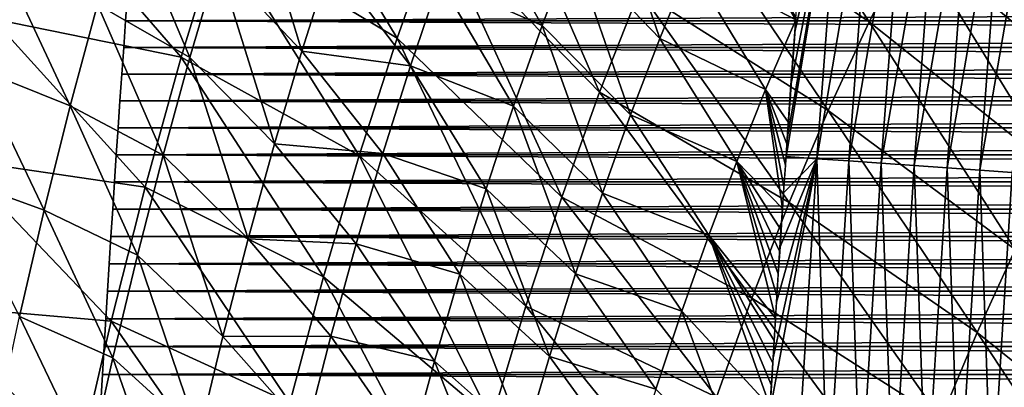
# Model space of a CAD drawing. Header units: millimetres. Extents: x -300 to 300, y -500 to 500.
# Tile 628 of 656: x -164 to -109, y 174 to 195. Entities that reach past the tile are written whole.
import ezdxf

# ---------------------------------------------------------------- set-up
doc = ezdxf.new("R2010")
doc.units = ezdxf.units.MM
doc.header["$LTSCALE"] = 81.481481
for name, color, linetype in [('12', 7, 'CONTINUOUS'), ('20', 7, 'CONTINUOUS'), ('22', 7, 'CONTINUOUS'), ('3', 7, 'CONTINUOUS'), ('5', 7, 'CONTINUOUS'), ('6', 7, 'CONTINUOUS')]:
    doc.layers.add(name, color=color, linetype=linetype)

msp = doc.modelspace()

# ---------------------------------------------------------------- linework, layer by layer
at = {"layer": '12', "color": 7, "linetype": 'CONTINUOUS'}
for points in [[(-119.333, 187.098, 58.307), (-121.055, 187.218, 58.233), (-117.936, 205.859, 58.172), (-119.333, 187.098, 58.307)], [(-121.055, 187.218, 58.233), (-120.987, 188.213, 58.228), (-117.936, 205.859, 58.172), (-121.055, 187.218, 58.233)], [(-117.936, 205.859, 58.172), (-120.987, 188.213, 58.228), (-120.779, 191.198, 58.21), (-117.936, 205.859, 58.172)], [(-120.566, 194.16, 58.191), (-117.936, 205.859, 58.172), (-120.779, 191.198, 58.21), (-120.566, 194.16, 58.191)], [(-120.35, 197.101, 58.17), (-117.936, 205.859, 58.172), (-120.566, 194.16, 58.191), (-120.35, 197.101, 58.17)], [(-116.167, 205.715, 58.124), (-119.333, 187.098, 58.307), (-117.936, 205.859, 58.172), (-116.167, 205.715, 58.124)], [(-117.562, 186.977, 58.258), (-119.333, 187.098, 58.307), (-116.167, 205.715, 58.124), (-117.562, 186.977, 58.258)], [(-114.362, 205.567, 57.944), (-117.562, 186.977, 58.258), (-116.167, 205.715, 58.124), (-114.362, 205.567, 57.944)], [(-115.756, 186.852, 58.078), (-117.562, 186.977, 58.258), (-114.362, 205.567, 57.944), (-115.756, 186.852, 58.078)], [(-112.536, 205.416, 57.624), (-115.756, 186.852, 58.078), (-114.362, 205.567, 57.944), (-112.536, 205.416, 57.624)], [(-113.928, 186.725, 57.758), (-115.756, 186.852, 58.078), (-112.536, 205.416, 57.624), (-113.928, 186.725, 57.758)], [(-110.703, 205.263, 57.159), (-113.928, 186.725, 57.758), (-112.536, 205.416, 57.624), (-110.703, 205.263, 57.159)], [(-112.094, 186.597, 57.292), (-113.928, 186.725, 57.758), (-110.703, 205.263, 57.159), (-112.094, 186.597, 57.292)], [(-108.88, 205.11, 56.544), (-112.094, 186.597, 57.292), (-110.703, 205.263, 57.159), (-108.88, 205.11, 56.544)], [(-110.27, 186.469, 56.677), (-112.094, 186.597, 57.292), (-108.88, 205.11, 56.544), (-110.27, 186.469, 56.677)], [(-107.086, 204.957, 55.778), (-110.27, 186.469, 56.677), (-108.88, 205.11, 56.544), (-107.086, 204.957, 55.778)], [(-108.474, 186.342, 55.911), (-110.27, 186.469, 56.677), (-107.086, 204.957, 55.778), (-108.474, 186.342, 55.911)], [(-119.333, 187.098, 58.307), (-120.5, 168.339, 58.383), (-121.964, 172.931, 58.296), (-119.333, 187.098, 58.307)], [(-121.777, 176.037, 58.285), (-119.333, 187.098, 58.307), (-121.964, 172.931, 58.296), (-121.777, 176.037, 58.285)], [(-121.586, 179.118, 58.273), (-119.333, 187.098, 58.307), (-121.777, 176.037, 58.285), (-121.586, 179.118, 58.273)], [(-121.391, 182.174, 58.259), (-119.333, 187.098, 58.307), (-121.586, 179.118, 58.273), (-121.391, 182.174, 58.259)], [(-121.191, 185.206, 58.244), (-119.333, 187.098, 58.307), (-121.391, 182.174, 58.259), (-121.191, 185.206, 58.244)], [(-121.055, 187.218, 58.233), (-119.333, 187.098, 58.307), (-121.191, 185.206, 58.244), (-121.055, 187.218, 58.233)], [(-118.728, 168.238, 58.333), (-120.5, 168.339, 58.383), (-119.333, 187.098, 58.307), (-118.728, 168.238, 58.333)], [(-117.562, 186.977, 58.258), (-118.728, 168.238, 58.333), (-119.333, 187.098, 58.307), (-117.562, 186.977, 58.258)], [(-116.921, 168.135, 58.152), (-118.728, 168.238, 58.333), (-117.562, 186.977, 58.258), (-116.921, 168.135, 58.152)], [(-115.756, 186.852, 58.078), (-116.921, 168.135, 58.152), (-117.562, 186.977, 58.258), (-115.756, 186.852, 58.078)], [(-115.093, 168.03, 57.832), (-116.921, 168.135, 58.152), (-115.756, 186.852, 58.078), (-115.093, 168.03, 57.832)], [(-113.928, 186.725, 57.758), (-115.093, 168.03, 57.832), (-115.756, 186.852, 58.078), (-113.928, 186.725, 57.758)], [(-113.258, 167.924, 57.366), (-115.093, 168.03, 57.832), (-113.928, 186.725, 57.758), (-113.258, 167.924, 57.366)], [(-112.094, 186.597, 57.292), (-113.258, 167.924, 57.366), (-113.928, 186.725, 57.758), (-112.094, 186.597, 57.292)], [(-111.433, 167.819, 56.75), (-113.258, 167.924, 57.366), (-112.094, 186.597, 57.292), (-111.433, 167.819, 56.75)], [(-110.27, 186.469, 56.677), (-111.433, 167.819, 56.75), (-112.094, 186.597, 57.292), (-110.27, 186.469, 56.677)], [(-109.637, 167.715, 55.984), (-111.433, 167.819, 56.75), (-110.27, 186.469, 56.677), (-109.637, 167.715, 55.984)], [(-108.474, 186.342, 55.911), (-109.637, 167.715, 55.984), (-110.27, 186.469, 56.677), (-108.474, 186.342, 55.911)], [(-107.887, 167.613, 55.068), (-109.637, 167.715, 55.984), (-108.474, 186.342, 55.911), (-107.887, 167.613, 55.068)]]:
    msp.add_3dface(points, dxfattribs=at)
at = {"layer": '20', "color": 7, "linetype": 'CONTINUOUS'}
for points in [[(-126.881, 201.875, 72.626), (-116.428, 194.708, 73.527), (-124.448, 207.103, 72.747), (-126.881, 201.875, 72.626)], [(-116.428, 194.708, 73.527), (-114.044, 199.443, 73.637), (-124.448, 207.103, 72.747), (-116.428, 194.708, 73.527)], [(-152.553, 199.714, 70.152), (-142.677, 193.814, 71.296), (-150.311, 206.45, 70.288), (-152.553, 199.714, 70.152)], [(-142.677, 193.814, 71.296), (-140.459, 200.115, 71.424), (-150.311, 206.45, 70.288), (-142.677, 193.814, 71.296)], [(-140.459, 200.115, 71.424), (-131.418, 190.803, 72.387), (-138.124, 206.191, 71.555), (-140.459, 200.115, 71.424)], [(-131.418, 190.803, 72.387), (-129.205, 196.442, 72.506), (-138.124, 206.191, 71.555), (-131.418, 190.803, 72.387)], [(-114.044, 199.443, 73.637), (-103.768, 190.749, 74.403), (-111.554, 203.99, 73.747), (-114.044, 199.443, 73.637)], [(-103.768, 190.749, 74.403), (-101.351, 194.836, 74.502), (-111.554, 203.99, 73.747), (-103.768, 190.749, 74.403)], [(-165.175, 194.879, 68.688), (-154.676, 192.741, 70.017), (-163.065, 202.442, 68.829), (-165.175, 194.879, 68.688)], [(-154.676, 192.741, 70.017), (-152.553, 199.714, 70.152), (-163.065, 202.442, 68.829), (-154.676, 192.741, 70.017)], [(-129.205, 196.442, 72.506), (-118.707, 189.782, 73.418), (-126.881, 201.875, 72.626), (-129.205, 196.442, 72.506)], [(-118.707, 189.782, 73.418), (-116.428, 194.708, 73.527), (-126.881, 201.875, 72.626), (-118.707, 189.782, 73.418)], [(-142.677, 193.814, 71.296), (-133.523, 184.956, 72.269), (-140.459, 200.115, 71.424), (-142.677, 193.814, 71.296)], [(-133.523, 184.956, 72.269), (-131.418, 190.803, 72.387), (-140.459, 200.115, 71.424), (-133.523, 184.956, 72.269)], [(-154.676, 192.741, 70.017), (-144.78, 187.286, 71.169), (-152.553, 199.714, 70.152), (-154.676, 192.741, 70.017)], [(-144.78, 187.286, 71.169), (-142.677, 193.814, 71.296), (-152.553, 199.714, 70.152), (-144.78, 187.286, 71.169)], [(-116.428, 194.708, 73.527), (-106.086, 186.488, 74.305), (-114.044, 199.443, 73.637), (-116.428, 194.708, 73.527)], [(-106.086, 186.488, 74.305), (-103.768, 190.749, 74.403), (-114.044, 199.443, 73.637), (-106.086, 186.488, 74.305)], [(-131.418, 190.803, 72.387), (-120.883, 184.665, 73.309), (-129.205, 196.442, 72.506), (-131.418, 190.803, 72.387)], [(-120.883, 184.665, 73.309), (-118.707, 189.782, 73.418), (-129.205, 196.442, 72.506), (-120.883, 184.665, 73.309)], [(-167.162, 187.061, 68.551), (-156.681, 185.527, 69.886), (-165.175, 194.879, 68.688), (-167.162, 187.061, 68.551)], [(-156.681, 185.527, 69.886), (-154.676, 192.741, 70.017), (-165.175, 194.879, 68.688), (-156.681, 185.527, 69.886)], [(-118.707, 189.782, 73.418), (-108.306, 182.05, 74.206), (-116.428, 194.708, 73.527), (-118.707, 189.782, 73.418)], [(-108.306, 182.05, 74.206), (-106.086, 186.488, 74.305), (-116.428, 194.708, 73.527), (-108.306, 182.05, 74.206)], [(-144.78, 187.286, 71.169), (-135.521, 178.899, 72.154), (-142.677, 193.814, 71.296), (-144.78, 187.286, 71.169)], [(-135.521, 178.899, 72.154), (-133.523, 184.956, 72.269), (-142.677, 193.814, 71.296), (-135.521, 178.899, 72.154)], [(-156.681, 185.527, 69.886), (-146.769, 180.528, 71.045), (-154.676, 192.741, 70.017), (-156.681, 185.527, 69.886)], [(-146.769, 180.528, 71.045), (-144.78, 187.286, 71.169), (-154.676, 192.741, 70.017), (-146.769, 180.528, 71.045)], [(-133.523, 184.956, 72.269), (-122.956, 179.353, 73.201), (-131.418, 190.803, 72.387), (-133.523, 184.956, 72.269)], [(-122.956, 179.353, 73.201), (-120.883, 184.665, 73.309), (-131.418, 190.803, 72.387), (-122.956, 179.353, 73.201)], [(-120.883, 184.665, 73.309), (-110.428, 177.435, 74.108), (-118.707, 189.782, 73.418), (-120.883, 184.665, 73.309)], [(-110.428, 177.435, 74.108), (-108.306, 182.05, 74.206), (-118.707, 189.782, 73.418), (-110.428, 177.435, 74.108)], [(-146.769, 180.528, 71.045), (-137.414, 172.63, 72.04), (-144.78, 187.286, 71.169), (-146.769, 180.528, 71.045)], [(-137.414, 172.63, 72.04), (-135.521, 178.899, 72.154), (-144.78, 187.286, 71.169), (-137.414, 172.63, 72.04)], [(-169.028, 178.985, 68.418), (-158.57, 178.071, 69.758), (-167.162, 187.061, 68.551), (-169.028, 178.985, 68.418)], [(-158.57, 178.071, 69.758), (-156.681, 185.527, 69.886), (-167.162, 187.061, 68.551), (-158.57, 178.071, 69.758)], [(-158.57, 178.071, 69.758), (-148.645, 173.538, 70.923), (-156.681, 185.527, 69.886), (-158.57, 178.071, 69.758)], [(-148.645, 173.538, 70.923), (-146.769, 180.528, 71.045), (-156.681, 185.527, 69.886), (-148.645, 173.538, 70.923)], [(-135.521, 178.899, 72.154), (-124.928, 173.847, 73.095), (-133.523, 184.956, 72.269), (-135.521, 178.899, 72.154)], [(-124.928, 173.847, 73.095), (-122.956, 179.353, 73.201), (-133.523, 184.956, 72.269), (-124.928, 173.847, 73.095)], [(-122.956, 179.353, 73.201), (-112.453, 172.641, 74.011), (-120.883, 184.665, 73.309), (-122.956, 179.353, 73.201)], [(-112.453, 172.641, 74.011), (-110.428, 177.435, 74.108), (-120.883, 184.665, 73.309), (-112.453, 172.641, 74.011)], [(-110.428, 177.435, 74.108), (-100.094, 169.143, 74.79), (-108.306, 182.05, 74.206), (-110.428, 177.435, 74.108)], [(-148.645, 173.538, 70.923), (-139.201, 166.147, 71.929), (-146.769, 180.528, 71.045), (-148.645, 173.538, 70.923)], [(-139.201, 166.147, 71.929), (-137.414, 172.63, 72.04), (-146.769, 180.528, 71.045), (-139.201, 166.147, 71.929)], [(-124.928, 173.847, 73.095), (-114.383, 167.667, 73.914), (-122.956, 179.353, 73.201), (-124.928, 173.847, 73.095)], [(-114.383, 167.667, 73.914), (-112.453, 172.641, 74.011), (-122.956, 179.353, 73.201), (-114.383, 167.667, 73.914)], [(-170.774, 170.649, 68.289), (-160.345, 170.371, 69.634), (-169.028, 178.985, 68.418), (-170.774, 170.649, 68.289)], [(-160.345, 170.371, 69.634), (-158.57, 178.071, 69.758), (-169.028, 178.985, 68.418), (-160.345, 170.371, 69.634)], [(-137.414, 172.63, 72.04), (-126.8, 168.143, 72.99), (-135.521, 178.899, 72.154), (-137.414, 172.63, 72.04)], [(-126.8, 168.143, 72.99), (-124.928, 173.847, 73.095), (-135.521, 178.899, 72.154), (-126.8, 168.143, 72.99)], [(-160.345, 170.371, 69.634), (-150.41, 166.315, 70.805), (-158.57, 178.071, 69.758), (-160.345, 170.371, 69.634)], [(-150.41, 166.315, 70.805), (-148.645, 173.538, 70.923), (-158.57, 178.071, 69.758), (-150.41, 166.315, 70.805)], [(-112.453, 172.641, 74.011), (-102.056, 164.847, 74.704), (-110.428, 177.435, 74.108), (-112.453, 172.641, 74.011)], [(-102.056, 164.847, 74.704), (-100.094, 169.143, 74.79), (-110.428, 177.435, 74.108), (-102.056, 164.847, 74.704)]]:
    msp.add_3dface(points, dxfattribs=at)
at = {"layer": '22', "color": 7, "linetype": 'CONTINUOUS'}
for points in [[(-151.024, 203.161, 55.168), (-147.975, 193.09, 55.668), (-152.646, 198.009, 55.068), (-151.024, 203.161, 55.168)], [(-146.386, 198.111, 55.765), (-147.975, 193.09, 55.668), (-151.024, 203.161, 55.168), (-146.386, 198.111, 55.765)], [(-131.262, 203.132, 57.172), (-128.079, 193.785, 57.58), (-132.97, 198.884, 57.081), (-131.262, 203.132, 57.172)], [(-126.397, 197.909, 57.668), (-128.079, 193.785, 57.58), (-131.262, 203.132, 57.172), (-126.397, 197.909, 57.668)], [(-138.664, 201.651, 56.503), (-134.616, 194.517, 56.991), (-140.329, 197.023, 56.408), (-138.664, 201.651, 56.503)], [(-132.97, 198.884, 57.081), (-134.616, 194.517, 56.991), (-138.664, 201.651, 56.503), (-132.97, 198.884, 57.081)], [(-124.653, 201.918, 57.756), (-120.517, 194.828, 58.179), (-126.397, 197.909, 57.668), (-124.653, 201.918, 57.756)], [(-120.507, 194.96, 58.178), (-120.517, 194.828, 58.179), (-124.653, 201.918, 57.756), (-120.507, 194.96, 58.178)], [(-157.762, 201.183, 54.401), (-154.202, 192.721, 54.969), (-159.339, 195.681, 54.299), (-157.762, 201.183, 54.401)], [(-152.646, 198.009, 55.068), (-154.202, 192.721, 54.969), (-157.762, 201.183, 54.401), (-152.646, 198.009, 55.068)], [(-132.97, 198.884, 57.081), (-129.701, 189.543, 57.493), (-134.616, 194.517, 56.991), (-132.97, 198.884, 57.081)], [(-128.079, 193.785, 57.58), (-129.701, 189.543, 57.493), (-132.97, 198.884, 57.081), (-128.079, 193.785, 57.58)], [(-164.556, 197.994, 53.583), (-160.848, 190.038, 54.199), (-166.072, 192.134, 53.48), (-164.556, 197.994, 53.583)], [(-159.339, 195.681, 54.299), (-160.848, 190.038, 54.199), (-164.556, 197.994, 53.583), (-159.339, 195.681, 54.299)], [(-152.646, 198.009, 55.068), (-149.5, 187.936, 55.573), (-154.202, 192.721, 54.969), (-152.646, 198.009, 55.068)], [(-147.975, 193.09, 55.668), (-149.5, 187.936, 55.573), (-152.646, 198.009, 55.068), (-147.975, 193.09, 55.668)], [(-147.975, 193.09, 55.668), (-146.386, 198.111, 55.765), (-141.93, 192.269, 56.314), (-147.975, 193.09, 55.668)], [(-146.386, 198.111, 55.765), (-140.329, 197.023, 56.408), (-141.93, 192.269, 56.314), (-146.386, 198.111, 55.765)], [(-126.397, 197.909, 57.668), (-122.187, 190.946, 58.095), (-128.079, 193.785, 57.58), (-126.397, 197.909, 57.668)], [(-120.517, 194.828, 58.179), (-122.187, 190.946, 58.095), (-126.397, 197.909, 57.668), (-120.517, 194.828, 58.179)], [(-140.329, 197.023, 56.408), (-136.201, 190.03, 56.901), (-141.93, 192.269, 56.314), (-140.329, 197.023, 56.408)], [(-134.616, 194.517, 56.991), (-136.201, 190.03, 56.901), (-140.329, 197.023, 56.408), (-134.616, 194.517, 56.991)], [(-159.339, 195.681, 54.299), (-155.693, 187.296, 54.872), (-160.848, 190.038, 54.199), (-159.339, 195.681, 54.299)], [(-154.202, 192.721, 54.969), (-155.693, 187.296, 54.872), (-159.339, 195.681, 54.299), (-154.202, 192.721, 54.969)], [(-134.616, 194.517, 56.991), (-131.263, 185.184, 57.407), (-136.201, 190.03, 56.901), (-134.616, 194.517, 56.991)], [(-129.701, 189.543, 57.493), (-131.263, 185.184, 57.407), (-134.616, 194.517, 56.991), (-129.701, 189.543, 57.493)], [(-120.517, 194.828, 58.179), (-120.924, 189.115, 58.214), (-122.187, 190.946, 58.095), (-120.517, 194.828, 58.179)], [(-120.842, 190.292, 58.207), (-120.924, 189.115, 58.214), (-120.517, 194.828, 58.179), (-120.842, 190.292, 58.207)], [(-120.517, 194.828, 58.179), (-120.592, 193.8, 58.186), (-120.842, 190.292, 58.207), (-120.517, 194.828, 58.179)], [(-120.759, 191.465, 58.2), (-120.842, 190.292, 58.207), (-120.592, 193.8, 58.186), (-120.759, 191.465, 58.2)], [(-120.676, 192.635, 58.193), (-120.759, 191.465, 58.2), (-120.592, 193.8, 58.186), (-120.676, 192.635, 58.193)], [(-128.079, 193.785, 57.58), (-123.798, 186.953, 58.013), (-129.701, 189.543, 57.493), (-128.079, 193.785, 57.58)], [(-122.187, 190.946, 58.095), (-123.798, 186.953, 58.013), (-128.079, 193.785, 57.58), (-122.187, 190.946, 58.095)], [(-154.202, 192.721, 54.969), (-150.961, 182.649, 55.479), (-155.693, 187.296, 54.872), (-154.202, 192.721, 54.969)], [(-149.5, 187.936, 55.573), (-150.961, 182.649, 55.479), (-154.202, 192.721, 54.969), (-149.5, 187.936, 55.573)], [(-149.5, 187.936, 55.573), (-147.975, 193.09, 55.668), (-143.469, 187.388, 56.222), (-149.5, 187.936, 55.573)], [(-147.975, 193.09, 55.668), (-141.93, 192.269, 56.314), (-143.469, 187.388, 56.222), (-147.975, 193.09, 55.668)], [(-141.93, 192.269, 56.314), (-137.726, 185.422, 56.813), (-143.469, 187.388, 56.222), (-141.93, 192.269, 56.314)], [(-136.201, 190.03, 56.901), (-137.726, 185.422, 56.813), (-141.93, 192.269, 56.314), (-136.201, 190.03, 56.901)], [(-166.072, 192.134, 53.48), (-162.291, 184.251, 54.1), (-167.52, 186.127, 53.379), (-166.072, 192.134, 53.48)], [(-160.848, 190.038, 54.199), (-162.291, 184.251, 54.1), (-166.072, 192.134, 53.48), (-160.848, 190.038, 54.199)], [(-122.187, 190.946, 58.095), (-121.248, 184.341, 58.24), (-123.798, 186.953, 58.013), (-122.187, 190.946, 58.095)], [(-121.168, 185.546, 58.234), (-121.248, 184.341, 58.24), (-122.187, 190.946, 58.095), (-121.168, 185.546, 58.234)], [(-121.087, 186.743, 58.227), (-121.168, 185.546, 58.234), (-122.187, 190.946, 58.095), (-121.087, 186.743, 58.227)], [(-121.006, 187.933, 58.221), (-121.087, 186.743, 58.227), (-122.187, 190.946, 58.095), (-121.006, 187.933, 58.221)], [(-120.924, 189.115, 58.214), (-121.006, 187.933, 58.221), (-122.187, 190.946, 58.095), (-120.924, 189.115, 58.214)], [(-160.848, 190.038, 54.199), (-157.12, 181.734, 54.777), (-162.291, 184.251, 54.1), (-160.848, 190.038, 54.199)], [(-155.693, 187.296, 54.872), (-157.12, 181.734, 54.777), (-160.848, 190.038, 54.199), (-155.693, 187.296, 54.872)], [(-136.201, 190.03, 56.901), (-132.765, 180.707, 57.321), (-137.726, 185.422, 56.813), (-136.201, 190.03, 56.901)], [(-131.263, 185.184, 57.407), (-132.765, 180.707, 57.321), (-136.201, 190.03, 56.901), (-131.263, 185.184, 57.407)], [(-129.701, 189.543, 57.493), (-125.351, 182.848, 57.93), (-131.263, 185.184, 57.407), (-129.701, 189.543, 57.493)], [(-123.798, 186.953, 58.013), (-125.351, 182.848, 57.93), (-129.701, 189.543, 57.493), (-123.798, 186.953, 58.013)], [(-150.961, 182.649, 55.479), (-149.5, 187.936, 55.573), (-144.945, 182.379, 56.13), (-150.961, 182.649, 55.479)], [(-149.5, 187.936, 55.573), (-143.469, 187.388, 56.222), (-144.945, 182.379, 56.13), (-149.5, 187.936, 55.573)], [(-155.693, 187.296, 54.872), (-152.359, 177.227, 55.387), (-157.12, 181.734, 54.777), (-155.693, 187.296, 54.872)], [(-150.961, 182.649, 55.479), (-152.359, 177.227, 55.387), (-155.693, 187.296, 54.872), (-150.961, 182.649, 55.479)], [(-143.469, 187.388, 56.222), (-139.192, 180.692, 56.725), (-144.945, 182.379, 56.13), (-143.469, 187.388, 56.222)], [(-137.726, 185.422, 56.813), (-139.192, 180.692, 56.725), (-143.469, 187.388, 56.222), (-137.726, 185.422, 56.813)], [(-123.798, 186.953, 58.013), (-121.64, 178.243, 58.267), (-125.351, 182.848, 57.93), (-123.798, 186.953, 58.013)], [(-121.563, 179.474, 58.262), (-121.64, 178.243, 58.267), (-123.798, 186.953, 58.013), (-121.563, 179.474, 58.262)], [(-121.485, 180.698, 58.257), (-121.563, 179.474, 58.262), (-123.798, 186.953, 58.013), (-121.485, 180.698, 58.257)], [(-121.407, 181.917, 58.251), (-121.485, 180.698, 58.257), (-123.798, 186.953, 58.013), (-121.407, 181.917, 58.251)], [(-121.328, 183.131, 58.246), (-121.407, 181.917, 58.251), (-123.798, 186.953, 58.013), (-121.328, 183.131, 58.246)], [(-121.248, 184.341, 58.24), (-121.328, 183.131, 58.246), (-123.798, 186.953, 58.013), (-121.248, 184.341, 58.24)], [(-162.291, 184.251, 54.1), (-163.668, 178.321, 54.004), (-167.52, 186.127, 53.379), (-162.291, 184.251, 54.1)], [(-137.726, 185.422, 56.813), (-134.209, 176.11, 57.237), (-139.192, 180.692, 56.725), (-137.726, 185.422, 56.813)], [(-132.765, 180.707, 57.321), (-134.209, 176.11, 57.237), (-137.726, 185.422, 56.813), (-132.765, 180.707, 57.321)], [(-131.263, 185.184, 57.407), (-126.846, 178.63, 57.849), (-132.765, 180.707, 57.321), (-131.263, 185.184, 57.407)], [(-125.351, 182.848, 57.93), (-126.846, 178.63, 57.849), (-131.263, 185.184, 57.407), (-125.351, 182.848, 57.93)], [(-162.291, 184.251, 54.1), (-158.482, 176.034, 54.684), (-163.668, 178.321, 54.004), (-162.291, 184.251, 54.1)], [(-157.12, 181.734, 54.777), (-158.482, 176.034, 54.684), (-162.291, 184.251, 54.1), (-157.12, 181.734, 54.777)], [(-125.351, 182.848, 57.93), (-121.94, 173.31, 58.285), (-126.846, 178.63, 57.849), (-125.351, 182.848, 57.93)], [(-121.87, 174.489, 58.281), (-121.94, 173.31, 58.285), (-125.351, 182.848, 57.93), (-121.87, 174.489, 58.281)], [(-121.794, 175.751, 58.277), (-121.87, 174.489, 58.281), (-125.351, 182.848, 57.93), (-121.794, 175.751, 58.277)], [(-121.717, 177.002, 58.272), (-121.794, 175.751, 58.277), (-125.351, 182.848, 57.93), (-121.717, 177.002, 58.272)], [(-121.64, 178.243, 58.267), (-121.717, 177.002, 58.272), (-125.351, 182.848, 57.93), (-121.64, 178.243, 58.267)], [(-152.359, 177.227, 55.387), (-150.961, 182.649, 55.479), (-146.36, 177.241, 56.041), (-152.359, 177.227, 55.387)], [(-150.961, 182.649, 55.479), (-144.945, 182.379, 56.13), (-146.36, 177.241, 56.041), (-150.961, 182.649, 55.479)], [(-144.945, 182.379, 56.13), (-140.598, 175.841, 56.639), (-146.36, 177.241, 56.041), (-144.945, 182.379, 56.13)], [(-139.192, 180.692, 56.725), (-140.598, 175.841, 56.639), (-144.945, 182.379, 56.13), (-139.192, 180.692, 56.725)], [(-157.12, 181.734, 54.777), (-153.694, 171.671, 55.297), (-158.482, 176.034, 54.684), (-157.12, 181.734, 54.777)], [(-152.359, 177.227, 55.387), (-153.694, 171.671, 55.297), (-157.12, 181.734, 54.777), (-152.359, 177.227, 55.387)], [(-139.192, 180.692, 56.725), (-135.594, 171.394, 57.154), (-140.598, 175.841, 56.639), (-139.192, 180.692, 56.725)], [(-134.209, 176.11, 57.237), (-135.594, 171.394, 57.154), (-139.192, 180.692, 56.725), (-134.209, 176.11, 57.237)], [(-132.765, 180.707, 57.321), (-128.285, 174.298, 57.768), (-134.209, 176.11, 57.237), (-132.765, 180.707, 57.321)], [(-126.846, 178.63, 57.849), (-128.285, 174.298, 57.768), (-132.765, 180.707, 57.321), (-126.846, 178.63, 57.849)], [(-126.846, 178.63, 57.849), (-123.324, 169.186, 58.21), (-128.285, 174.298, 57.768), (-126.846, 178.63, 57.849)], [(-121.94, 173.31, 58.285), (-123.324, 169.186, 58.21), (-126.846, 178.63, 57.849), (-121.94, 173.31, 58.285)], [(-163.668, 178.321, 54.004), (-159.781, 170.194, 54.592), (-164.979, 172.246, 53.91), (-163.668, 178.321, 54.004)], [(-158.482, 176.034, 54.684), (-159.781, 170.194, 54.592), (-163.668, 178.321, 54.004), (-158.482, 176.034, 54.684)], [(-153.694, 171.671, 55.297), (-152.359, 177.227, 55.387), (-147.713, 171.972, 55.952), (-153.694, 171.671, 55.297)], [(-152.359, 177.227, 55.387), (-146.36, 177.241, 56.041), (-147.713, 171.972, 55.952), (-152.359, 177.227, 55.387)], [(-146.36, 177.241, 56.041), (-141.945, 170.866, 56.554), (-147.713, 171.972, 55.952), (-146.36, 177.241, 56.041)], [(-140.598, 175.841, 56.639), (-141.945, 170.866, 56.554), (-146.36, 177.241, 56.041), (-140.598, 175.841, 56.639)], [(-158.482, 176.034, 54.684), (-154.967, 165.978, 55.208), (-159.781, 170.194, 54.592), (-158.482, 176.034, 54.684)], [(-153.694, 171.671, 55.297), (-154.967, 165.978, 55.208), (-158.482, 176.034, 54.684), (-153.694, 171.671, 55.297)], [(-140.598, 175.841, 56.639), (-136.921, 166.556, 57.072), (-141.945, 170.866, 56.554), (-140.598, 175.841, 56.639)], [(-135.594, 171.394, 57.154), (-136.921, 166.556, 57.072), (-140.598, 175.841, 56.639), (-135.594, 171.394, 57.154)], [(-134.209, 176.11, 57.237), (-129.668, 169.852, 57.688), (-135.594, 171.394, 57.154), (-134.209, 176.11, 57.237)], [(-128.285, 174.298, 57.768), (-129.668, 169.852, 57.688), (-134.209, 176.11, 57.237), (-128.285, 174.298, 57.768)]]:
    msp.add_3dface(points, dxfattribs=at)
at = {"layer": '3', "color": 7, "linetype": 'CONTINUOUS'}
for points in [[(-157.774, 194.777, 16), (-157.667, 196.255, 16), (-157.774, 194.777, 11), (-157.774, 194.777, 16)], [(-157.774, 194.777, 11), (-157.667, 196.255, 16), (-157.667, 196.255, 11), (-157.774, 194.777, 11)], [(-157.879, 193.295, 16), (-157.774, 194.777, 16), (-157.879, 193.295, 11), (-157.879, 193.295, 16)], [(-157.879, 193.295, 11), (-157.774, 194.777, 16), (-157.774, 194.777, 11), (-157.879, 193.295, 11)], [(-157.983, 191.808, 16), (-157.879, 193.295, 16), (-157.983, 191.807, 11), (-157.983, 191.808, 16)], [(-157.983, 191.807, 11), (-157.879, 193.295, 16), (-157.879, 193.295, 11), (-157.983, 191.807, 11)], [(-158.086, 190.316, 16), (-157.983, 191.808, 16), (-158.086, 190.315, 11), (-158.086, 190.316, 16)], [(-158.086, 190.315, 11), (-157.983, 191.808, 16), (-157.983, 191.807, 11), (-158.086, 190.315, 11)], [(-158.189, 188.819, 16), (-158.086, 190.316, 16), (-158.189, 188.819, 11), (-158.189, 188.819, 16)], [(-158.189, 188.819, 11), (-158.086, 190.316, 16), (-158.086, 190.315, 11), (-158.189, 188.819, 11)], [(-158.29, 187.317, 16), (-158.189, 188.819, 16), (-158.29, 187.317, 11), (-158.29, 187.317, 16)], [(-158.29, 187.317, 11), (-158.189, 188.819, 16), (-158.189, 188.819, 11), (-158.29, 187.317, 11)], [(-158.39, 185.81, 16), (-158.29, 187.317, 16), (-158.39, 185.81, 11), (-158.39, 185.81, 16)], [(-158.39, 185.81, 11), (-158.29, 187.317, 16), (-158.29, 187.317, 11), (-158.39, 185.81, 11)], [(-158.488, 184.298, 16), (-158.39, 185.81, 16), (-158.488, 184.298, 11), (-158.488, 184.298, 16)], [(-158.488, 184.298, 11), (-158.39, 185.81, 16), (-158.39, 185.81, 11), (-158.488, 184.298, 11)], [(-158.586, 182.781, 16), (-158.488, 184.298, 16), (-158.586, 182.78, 11), (-158.586, 182.781, 16)], [(-158.586, 182.78, 11), (-158.488, 184.298, 16), (-158.488, 184.298, 11), (-158.586, 182.78, 11)], [(-158.683, 181.258, 16), (-158.586, 182.781, 16), (-158.683, 181.258, 11), (-158.683, 181.258, 16)], [(-158.683, 181.258, 11), (-158.586, 182.781, 16), (-158.586, 182.78, 11), (-158.683, 181.258, 11)], [(-158.779, 179.73, 16), (-158.683, 181.258, 16), (-158.779, 179.73, 11), (-158.779, 179.73, 16)], [(-158.779, 179.73, 11), (-158.683, 181.258, 16), (-158.683, 181.258, 11), (-158.779, 179.73, 11)], [(-158.873, 178.197, 16), (-158.779, 179.73, 16), (-158.873, 178.197, 11), (-158.873, 178.197, 16)], [(-158.873, 178.197, 11), (-158.779, 179.73, 16), (-158.779, 179.73, 11), (-158.873, 178.197, 11)], [(-158.967, 176.658, 16), (-158.873, 178.197, 16), (-158.967, 176.658, 11), (-158.967, 176.658, 16)], [(-158.967, 176.658, 11), (-158.873, 178.197, 16), (-158.873, 178.197, 11), (-158.967, 176.658, 11)], [(-159.059, 175.114, 16), (-158.967, 176.658, 16), (-159.059, 175.113, 11), (-159.059, 175.114, 16)], [(-159.059, 175.113, 11), (-158.967, 176.658, 16), (-158.967, 176.658, 11), (-159.059, 175.113, 11)], [(-159.151, 173.564, 16), (-159.059, 175.114, 16), (-159.151, 173.563, 11), (-159.151, 173.564, 16)], [(-159.151, 173.563, 11), (-159.059, 175.114, 16), (-159.059, 175.113, 11), (-159.151, 173.563, 11)]]:
    msp.add_3dface(points, dxfattribs=at)
at = {"layer": '5', "color": 7, "linetype": 'CONTINUOUS'}
for points in [[(157.774, 194.777, 11), (-157.774, 194.777, 11), (-157.667, 196.255, 11), (157.774, 194.777, 11)], [(157.667, 196.255, 11), (157.774, 194.777, 11), (-157.667, 196.255, 11), (157.667, 196.255, 11)], [(157.879, 193.295, 11), (-157.879, 193.295, 11), (-157.774, 194.777, 11), (157.879, 193.295, 11)], [(157.774, 194.777, 11), (157.879, 193.295, 11), (-157.774, 194.777, 11), (157.774, 194.777, 11)], [(157.983, 191.808, 11), (-157.983, 191.807, 11), (-157.879, 193.295, 11), (157.983, 191.808, 11)], [(157.879, 193.295, 11), (157.983, 191.808, 11), (-157.879, 193.295, 11), (157.879, 193.295, 11)], [(158.086, 190.316, 11), (-158.086, 190.315, 11), (-157.983, 191.807, 11), (158.086, 190.316, 11)], [(157.983, 191.808, 11), (158.086, 190.316, 11), (-157.983, 191.807, 11), (157.983, 191.808, 11)], [(158.189, 188.819, 11), (-158.189, 188.819, 11), (-158.086, 190.315, 11), (158.189, 188.819, 11)], [(158.086, 190.316, 11), (158.189, 188.819, 11), (-158.086, 190.315, 11), (158.086, 190.316, 11)], [(158.29, 187.317, 11), (-158.29, 187.317, 11), (-158.189, 188.819, 11), (158.29, 187.317, 11)], [(158.189, 188.819, 11), (158.29, 187.317, 11), (-158.189, 188.819, 11), (158.189, 188.819, 11)], [(158.39, 185.81, 11), (-158.39, 185.81, 11), (-158.29, 187.317, 11), (158.39, 185.81, 11)], [(158.29, 187.317, 11), (158.39, 185.81, 11), (-158.29, 187.317, 11), (158.29, 187.317, 11)], [(158.488, 184.298, 11), (-158.488, 184.298, 11), (-158.39, 185.81, 11), (158.488, 184.298, 11)], [(158.39, 185.81, 11), (158.488, 184.298, 11), (-158.39, 185.81, 11), (158.39, 185.81, 11)], [(158.586, 182.781, 11), (-158.586, 182.78, 11), (-158.488, 184.298, 11), (158.586, 182.781, 11)], [(158.488, 184.298, 11), (158.586, 182.781, 11), (-158.488, 184.298, 11), (158.488, 184.298, 11)], [(158.683, 181.258, 11), (-158.683, 181.258, 11), (-158.586, 182.78, 11), (158.683, 181.258, 11)], [(158.586, 182.781, 11), (158.683, 181.258, 11), (-158.586, 182.78, 11), (158.586, 182.781, 11)], [(158.779, 179.73, 11), (-158.779, 179.73, 11), (-158.683, 181.258, 11), (158.779, 179.73, 11)], [(158.683, 181.258, 11), (158.779, 179.73, 11), (-158.683, 181.258, 11), (158.683, 181.258, 11)], [(158.873, 178.197, 11), (-158.873, 178.197, 11), (-158.779, 179.73, 11), (158.873, 178.197, 11)], [(158.779, 179.73, 11), (158.873, 178.197, 11), (-158.779, 179.73, 11), (158.779, 179.73, 11)], [(158.967, 176.658, 11), (-158.967, 176.658, 11), (-158.873, 178.197, 11), (158.967, 176.658, 11)], [(158.873, 178.197, 11), (158.967, 176.658, 11), (-158.873, 178.197, 11), (158.873, 178.197, 11)], [(159.059, 175.114, 11), (-159.059, 175.113, 11), (-158.967, 176.658, 11), (159.059, 175.114, 11)], [(158.967, 176.658, 11), (159.059, 175.114, 11), (-158.967, 176.658, 11), (158.967, 176.658, 11)], [(159.151, 173.564, 11), (-159.151, 173.563, 11), (-159.059, 175.113, 11), (159.151, 173.564, 11)], [(159.059, 175.114, 11), (159.151, 173.564, 11), (-159.059, 175.113, 11), (159.059, 175.114, 11)]]:
    msp.add_3dface(points, dxfattribs=at)
at = {"layer": '6', "color": 7, "linetype": 'CONTINUOUS'}
for points in [[(157.774, 194.777, 16), (157.667, 196.255, 16), (-157.774, 194.777, 16), (157.774, 194.777, 16)], [(157.667, 196.255, 16), (-157.667, 196.255, 16), (-157.774, 194.777, 16), (157.667, 196.255, 16)], [(157.879, 193.295, 16), (157.774, 194.777, 16), (-157.879, 193.295, 16), (157.879, 193.295, 16)], [(157.774, 194.777, 16), (-157.774, 194.777, 16), (-157.879, 193.295, 16), (157.774, 194.777, 16)], [(157.983, 191.807, 16), (157.879, 193.295, 16), (-157.983, 191.808, 16), (157.983, 191.807, 16)], [(157.879, 193.295, 16), (-157.879, 193.295, 16), (-157.983, 191.808, 16), (157.879, 193.295, 16)], [(157.983, 191.807, 16), (-157.983, 191.808, 16), (-158.086, 190.316, 16), (157.983, 191.807, 16)], [(158.086, 190.315, 16), (157.983, 191.807, 16), (-158.086, 190.316, 16), (158.086, 190.315, 16)], [(158.086, 190.315, 16), (-158.086, 190.316, 16), (-158.189, 188.819, 16), (158.086, 190.315, 16)], [(158.189, 188.819, 16), (158.086, 190.315, 16), (-158.189, 188.819, 16), (158.189, 188.819, 16)], [(158.29, 187.317, 16), (158.189, 188.819, 16), (-158.29, 187.317, 16), (158.29, 187.317, 16)], [(158.189, 188.819, 16), (-158.189, 188.819, 16), (-158.29, 187.317, 16), (158.189, 188.819, 16)], [(158.39, 185.81, 16), (158.29, 187.317, 16), (-158.39, 185.81, 16), (158.39, 185.81, 16)], [(158.29, 187.317, 16), (-158.29, 187.317, 16), (-158.39, 185.81, 16), (158.29, 187.317, 16)], [(158.488, 184.298, 16), (158.39, 185.81, 16), (-158.488, 184.298, 16), (158.488, 184.298, 16)], [(158.39, 185.81, 16), (-158.39, 185.81, 16), (-158.488, 184.298, 16), (158.39, 185.81, 16)], [(158.586, 182.78, 16), (158.488, 184.298, 16), (-158.586, 182.781, 16), (158.586, 182.78, 16)], [(158.488, 184.298, 16), (-158.488, 184.298, 16), (-158.586, 182.781, 16), (158.488, 184.298, 16)], [(158.586, 182.78, 16), (-158.586, 182.781, 16), (-158.683, 181.258, 16), (158.586, 182.78, 16)], [(158.683, 181.258, 16), (158.586, 182.78, 16), (-158.683, 181.258, 16), (158.683, 181.258, 16)], [(158.779, 179.73, 16), (158.683, 181.258, 16), (-158.779, 179.73, 16), (158.779, 179.73, 16)], [(158.683, 181.258, 16), (-158.683, 181.258, 16), (-158.779, 179.73, 16), (158.683, 181.258, 16)], [(158.873, 178.197, 16), (158.779, 179.73, 16), (-158.873, 178.197, 16), (158.873, 178.197, 16)], [(158.779, 179.73, 16), (-158.779, 179.73, 16), (-158.873, 178.197, 16), (158.779, 179.73, 16)], [(158.967, 176.658, 16), (158.873, 178.197, 16), (-158.967, 176.658, 16), (158.967, 176.658, 16)], [(158.873, 178.197, 16), (-158.873, 178.197, 16), (-158.967, 176.658, 16), (158.873, 178.197, 16)], [(159.059, 175.113, 16), (158.967, 176.658, 16), (-159.059, 175.114, 16), (159.059, 175.113, 16)], [(158.967, 176.658, 16), (-158.967, 176.658, 16), (-159.059, 175.114, 16), (158.967, 176.658, 16)], [(159.059, 175.113, 16), (-159.059, 175.114, 16), (-159.151, 173.564, 16), (159.059, 175.113, 16)], [(159.151, 173.563, 16), (159.059, 175.113, 16), (-159.151, 173.564, 16), (159.151, 173.563, 16)]]:
    msp.add_3dface(points, dxfattribs=at)

doc.saveas('drawing.dxf')
